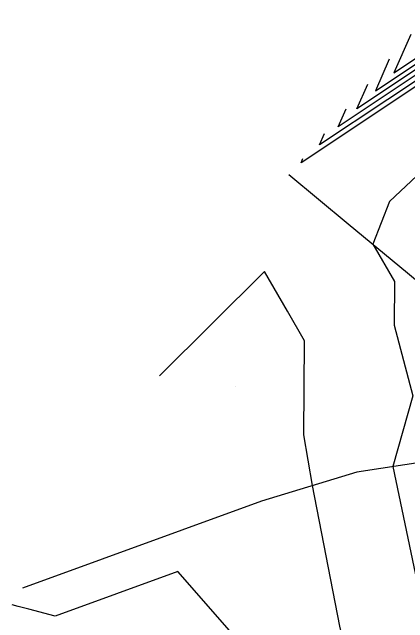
# Model space of a CAD drawing. Extents: x 2188792 to 2191981, y 386090 to 389710.
# Drawn here: x 2189519.3 to 2189556.4, y 387218 to 387275.2 of the extents above; entities that cross this region are included whole.
import ezdxf

# ---------------------------------------------------------------- set-up
doc = ezdxf.new("R2010")
doc.units = 0
for name, color, linetype in [('DTM Contours Major', 7, 'Continuous'), ('DTM Contours Minor', 7, 'Continuous'), ('Exist DTM QL2 LIDAR Elevation Point', 7, 'Continuous'), ('PH Exist DTM Breakline', 7, 'Continuous')]:
    doc.layers.add(name, color=color, linetype=linetype)

msp = doc.modelspace()

# ---------------------------------------------------------------- linework, layer by layer
at = {"layer": 'DTM Contours Major'}
for points in [[(2189556.681, 387273.134), (2189555.094, 387269.55), (2189563.637, 387275.22)], [(2189560.238, 387270.305), (2189546.373, 387261.103), (2189546.556, 387261.515)], [(2189556.586, 387205.034), (2189556.369, 387204.389), (2189555.761, 387204.864), (2189555.732, 387205.379), (2189555.698, 387207.413), (2189556.037, 387209.032), (2189555.608, 387209.573), (2189555.611, 387211.664), (2189555.927, 387215.226), (2189550.569, 387215.187), (2189550.025, 387217.673), (2189547.462, 387230.85), (2189546.649, 387235.614), (2189546.708, 387244.418), (2189545.104, 387247.181), (2189542.941, 387250.908), (2189533.08, 387241.141)]]:
    msp.add_lwpolyline(points, dxfattribs=at)
at = {"layer": 'DTM Contours Minor'}
for points in [[(2189554.656, 387270.81), (2189553.35, 387267.861), (2189562.957, 387274.237)], [(2189562.277, 387273.254), (2189551.606, 387266.171), (2189552.631, 387268.486)], [(2189561.597, 387272.271), (2189549.862, 387264.482), (2189550.606, 387266.163)], [(2189560.917, 387271.288), (2189548.117, 387262.792), (2189548.581, 387263.839)], [(2189563.892, 387266.136), (2189554.659, 387257.481), (2189553.107, 387253.481), (2189555.143, 387249.974), (2189555.116, 387245.867), (2189556.859, 387239.257), (2189554.972, 387232.621), (2189557.8, 387219.181)], [(2189556.776, 387203.75), (2189555.497, 387204.748), (2189555.428, 387205.965), (2189555.403, 387207.497), (2189555.659, 387208.716), (2189554.805, 387209.791), (2189554.807, 387211.246), (2189554.782, 387213.269), (2189547.331, 387210.289), (2189546.864, 387210.231), (2189546.214, 387210.23), (2189543.6, 387212.508), (2189542.988, 387213.285), (2189542.569, 387215.69), (2189541.41, 387215.267), (2189534.83, 387222.79), (2189529.071, 387220.693), (2189523.312, 387218.595), (2189520.832, 387219.25), (2189519.823, 387219.517), (2189519.275, 387219.662)]]:
    msp.add_lwpolyline(points, dxfattribs=at)
at = {"layer": 'Exist DTM QL2 LIDAR Elevation Point'}
msp.add_line((2189540.221, 387240.144), (2189540.221, 387240.144), dxfattribs=at)
at = {"layer": 'PH Exist DTM Breakline'}
msp.add_lwpolyline([(2189545.239, 387260.005), (2189550.802, 387255.392), (2189556.365, 387250.78), (2189561.928, 387246.167), (2189569.371, 387239.55), (2189576.813, 387232.934), (2189570.048, 387233.406), (2189563.283, 387233.878), (2189551.617, 387232.114), (2189542.664, 387229.39), (2189535.189, 387226.668), (2189527.715, 387223.945), (2189520.24, 387221.223)], dxfattribs=at)

doc.saveas('drawing.dxf')
